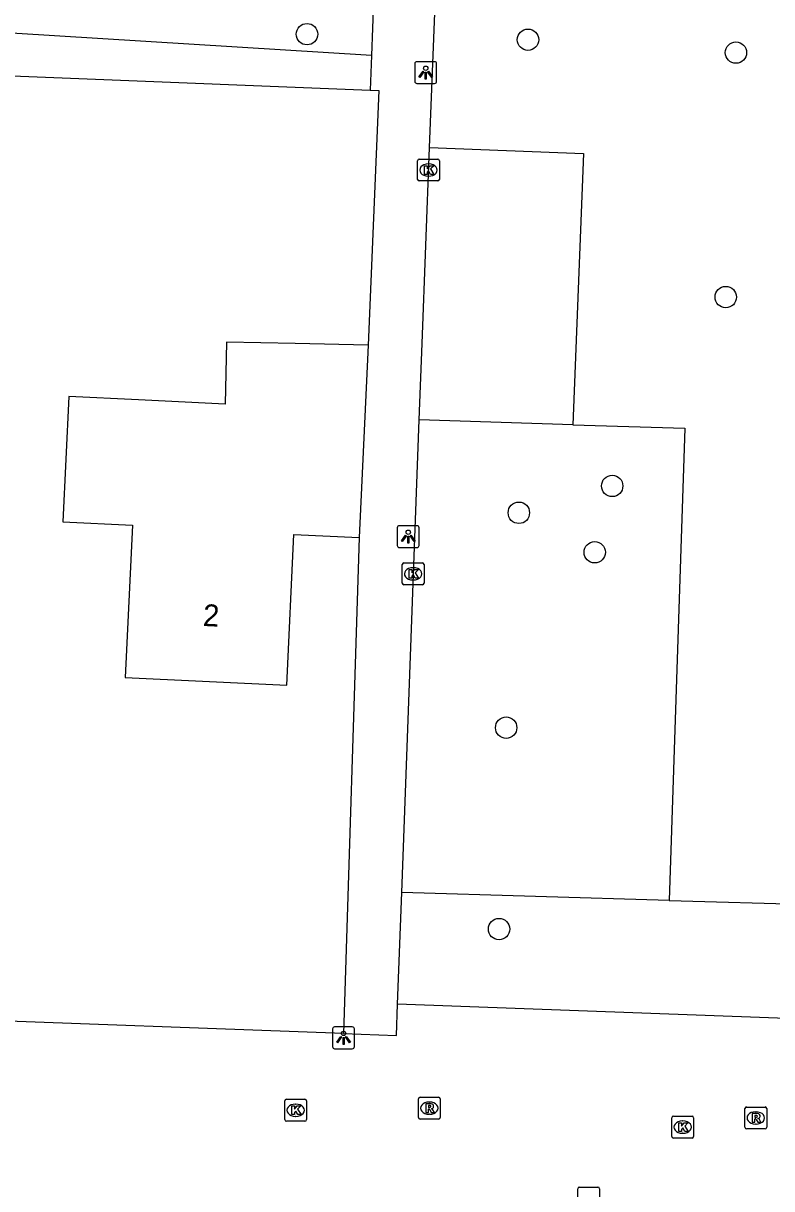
# Model space of a CAD drawing. Extents: x 160787 to 161428, y 386828 to 387483.
# Drawn here: x 160915.3 to 160949.5, y 387211.4 to 387264.6 of the extents above; entities that cross this region are included whole.
import ezdxf

# ---------------------------------------------------------------- set-up
doc = ezdxf.new("R2010")
doc.units = 0
for name, color, linetype in [('IMGEO_Boom', 7, 'Continuous'), ('IMGEO_Brandkraan', 7, 'Continuous'), ('IMGEO_Groenvoorziening', 7, 'Continuous'), ('IMGEO_Kolk', 7, 'Continuous'), ('IMGEO_Lichtpunt', 7, 'Continuous'), ('IMGEO_Pand', 7, 'Continuous'), ('IMGEO_Pand_nummerreeks', 7, 'Continuous'), ('IMGEO_Rijbaan_lokaal_open', 7, 'Continuous'), ('IMGEO_Rioolput', 7, 'Continuous'), ('IMGEO_Voetpad_open', 7, 'Continuous')]:
    doc.layers.add(name, color=color, linetype=linetype)

msp = doc.modelspace()

# ---------------------------------------------------------------- linework, layer by layer
at = {"layer": 'IMGEO_Boom'}
for centre in [(160928.289, 387264.145), (160938.393, 387263.891), (160947.9, 387263.301), (160947.437, 387252.125), (160942.243, 387243.494), (160937.975, 387242.266), (160941.445, 387240.462), (160937.395, 387232.444), (160937.07, 387223.236)]:
    msp.add_circle(centre, 0.489, dxfattribs=at)
at = {"layer": 'IMGEO_Brandkraan'}
for p, q in [((160940.665, 387210.519), (160940.665, 387211.371)), ((160940.74, 387211.445), (160941.592, 387211.445)), ((160941.666, 387211.371), (160941.666, 387210.519))]:
    msp.add_line(p, q, dxfattribs=at)
for points in [[(160940.665, 387210.519), (160940.665, 387211.371)], [(160940.74, 387211.445), (160941.592, 387211.445)], [(160941.666, 387211.371), (160941.666, 387210.519)]]:
    msp.add_lwpolyline(points, dxfattribs=at)
for centre, start, end in [((160940.742, 387211.369), 91.552, 178.448), ((160940.742, 387211.369), 91.552, 178.448), ((160941.59, 387211.369), 1.552, 88.448), ((160941.59, 387211.369), 1.552, 88.448)]:
    msp.add_arc(centre, 0.0765, start, end, dxfattribs=at)
at = {"layer": 'IMGEO_Groenvoorziening'}
for points in [[(160931.231, 387263.175), (160846.953, 387268.405), (160843.499, 387234.641)], [(160875.202, 387263.82), (160931.172, 387261.589)], [(160933.886, 387258.963), (160940.938, 387258.685), (160940.449, 387246.29)], [(160940.449, 387246.29), (160933.423, 387246.511)], [(160940.449, 387246.29), (160945.56, 387246.129), (160944.844, 387224.55)], [(160944.844, 387224.55), (160932.62, 387224.904)], [(160944.844, 387224.55), (160957.86, 387224.173), (160957.664, 387218.875)]]:
    msp.add_lwpolyline(points, dxfattribs=at)
at = {"layer": 'IMGEO_Kolk'}
for p, q in [((160933.343, 387257.508), (160933.343, 387258.36)), ((160933.418, 387258.434), (160934.27, 387258.434)), ((160934.344, 387258.36), (160934.344, 387257.508)), ((160933.831, 387258.214), (160933.856, 387258.214)), ((160934.27, 387257.434), (160933.418, 387257.434)), ((160933.854, 387257.654), (160933.829, 387257.654)), ((160932.641, 387239.052), (160932.641, 387239.904)), ((160932.716, 387239.978), (160933.568, 387239.978)), ((160933.129, 387239.758), (160933.154, 387239.758)), ((160933.642, 387239.904), (160933.642, 387239.052)), ((160933.152, 387239.198), (160933.127, 387239.198)), ((160933.568, 387238.978), (160932.716, 387238.978)), ((160927.269, 387214.53), (160927.269, 387215.382)), ((160927.344, 387215.456), (160928.196, 387215.456)), ((160927.757, 387215.236), (160927.782, 387215.236)), ((160928.27, 387215.382), (160928.27, 387214.53)), ((160927.78, 387214.676), (160927.755, 387214.676)), ((160945.042, 387214.686), (160945.894, 387214.686)), ((160928.196, 387214.456), (160927.344, 387214.456)), ((160944.967, 387213.76), (160944.967, 387214.612)), ((160945.455, 387214.466), (160945.48, 387214.466)), ((160945.968, 387214.612), (160945.968, 387213.76)), ((160945.894, 387213.686), (160945.042, 387213.686)), ((160945.478, 387213.906), (160945.453, 387213.906))]:
    msp.add_line(p, q, dxfattribs=at)
for points in [[(160933.343, 387257.508), (160933.343, 387258.36)], [(160933.418, 387258.434), (160934.27, 387258.434)], [(160934.344, 387258.36), (160934.344, 387257.508)], [(160933.664, 387258.134), (160933.787, 387258.134), (160933.787, 387257.983), (160933.917, 387258.134), (160934.081, 387258.134), (160933.935, 387257.983), (160934.088, 387257.734), (160933.936, 387257.734), (160933.851, 387257.898), (160933.787, 387257.831), (160933.787, 387257.734), (160933.664, 387257.734), (160933.664, 387258.134)], [(160934.27, 387257.434), (160933.418, 387257.434)], [(160932.641, 387239.052), (160932.641, 387239.904)], [(160932.716, 387239.978), (160933.568, 387239.978)], [(160933.642, 387239.904), (160933.642, 387239.052)], [(160932.962, 387239.678), (160933.085, 387239.678), (160933.085, 387239.527), (160933.215, 387239.678), (160933.379, 387239.678), (160933.233, 387239.527), (160933.386, 387239.278), (160933.234, 387239.278), (160933.149, 387239.442), (160933.085, 387239.375), (160933.085, 387239.278), (160932.962, 387239.278), (160932.962, 387239.678)], [(160933.568, 387238.978), (160932.716, 387238.978)], [(160927.269, 387214.53), (160927.269, 387215.382)], [(160927.344, 387215.456), (160928.196, 387215.456)], [(160928.27, 387215.382), (160928.27, 387214.53)], [(160927.59, 387215.156), (160927.713, 387215.156), (160927.713, 387215.005), (160927.843, 387215.156), (160928.007, 387215.156), (160927.861, 387215.005), (160928.014, 387214.756), (160927.862, 387214.756), (160927.777, 387214.92), (160927.713, 387214.853), (160927.713, 387214.756), (160927.59, 387214.756), (160927.59, 387215.156)], [(160945.042, 387214.686), (160945.894, 387214.686)], [(160928.196, 387214.456), (160927.344, 387214.456)], [(160944.967, 387213.76), (160944.967, 387214.612)], [(160945.288, 387214.386), (160945.411, 387214.386), (160945.411, 387214.235), (160945.541, 387214.386), (160945.705, 387214.386), (160945.559, 387214.235), (160945.712, 387213.986), (160945.56, 387213.986), (160945.475, 387214.15), (160945.411, 387214.083), (160945.411, 387213.986), (160945.288, 387213.986), (160945.288, 387214.386)], [(160945.968, 387214.612), (160945.968, 387213.76)], [(160945.894, 387213.686), (160945.042, 387213.686)]]:
    msp.add_lwpolyline(points, dxfattribs=at)
for centre, start, end in [((160933.42, 387258.358), 91.552, 178.448), ((160933.42, 387258.358), 91.552, 178.448), ((160934.268, 387258.358), 1.552, 88.448), ((160934.268, 387258.358), 1.552, 88.448), ((160933.42, 387257.51), 181.552, 268.448), ((160933.42, 387257.51), 181.552, 268.448), ((160934.268, 387257.51), 271.552, 358.448), ((160934.268, 387257.51), 271.552, 358.448), ((160932.718, 387239.902), 91.552, 178.448), ((160932.718, 387239.902), 91.552, 178.448), ((160933.566, 387239.902), 1.552, 88.448), ((160933.566, 387239.902), 1.552, 88.448), ((160932.718, 387239.054), 181.552, 268.448), ((160932.718, 387239.054), 181.552, 268.448), ((160933.566, 387239.054), 271.552, 358.448), ((160933.566, 387239.054), 271.552, 358.448), ((160927.346, 387215.38), 91.552, 178.448), ((160927.346, 387215.38), 91.552, 178.448), ((160928.194, 387215.38), 1.552, 88.448), ((160928.194, 387215.38), 1.552, 88.448), ((160945.044, 387214.61), 91.552, 178.448), ((160945.044, 387214.61), 91.552, 178.448), ((160945.892, 387214.61), 1.552, 88.448), ((160945.892, 387214.61), 1.552, 88.448), ((160927.346, 387214.532), 181.552, 268.448), ((160927.346, 387214.532), 181.552, 268.448), ((160928.194, 387214.532), 271.552, 358.448), ((160928.194, 387214.532), 271.552, 358.448), ((160945.044, 387213.762), 181.552, 268.448), ((160945.044, 387213.762), 181.552, 268.448), ((160945.892, 387213.762), 271.552, 358.448), ((160945.892, 387213.762), 271.552, 358.448)]:
    msp.add_arc(centre, 0.0765, start, end, dxfattribs=at)
for centre, major_axis, ratio, start_param, end_param in [((160933.83, 387257.934), (-0.387, 0.002), 0.722429, 4.712389, 7.853982), ((160933.855, 387257.934), (-0.39, 0.002), 0.717154, 1.570796, 4.712389), ((160933.128, 387239.478), (-0.387, 0.002), 0.722429, 4.712389, 7.853982), ((160933.153, 387239.478), (-0.39, 0.002), 0.717154, 1.570796, 4.712389), ((160927.756, 387214.956), (-0.387, 0.002), 0.722429, 4.712389, 7.853982), ((160927.781, 387214.956), (-0.39, 0.002), 0.717154, 1.570796, 4.712389), ((160945.454, 387214.186), (-0.387, 0.002), 0.722429, 4.712389, 7.853982), ((160945.479, 387214.186), (-0.39, 0.002), 0.717154, 1.570796, 4.712389)]:
    msp.add_ellipse(centre, major_axis=major_axis, ratio=ratio, start_param=start_param, end_param=end_param, dxfattribs=at)
at = {"layer": 'IMGEO_Lichtpunt'}
for p, q in [((160933.219, 387262.792), (160933.219, 387261.985)), ((160933.219, 387262.792), (160933.219, 387261.985)), ((160934.121, 387262.887), (160933.313, 387262.887)), ((160934.121, 387262.887), (160933.313, 387262.887)), ((160934.215, 387261.985), (160934.215, 387262.792)), ((160934.215, 387261.985), (160934.215, 387262.792)), ((160933.313, 387261.891), (160934.121, 387261.891)), ((160933.313, 387261.891), (160934.121, 387261.891)), ((160932.418, 387241.582), (160932.418, 387240.775)), ((160932.418, 387241.582), (160932.418, 387240.775)), ((160933.32, 387241.677), (160932.512, 387241.677)), ((160933.32, 387241.677), (160932.512, 387241.677)), ((160933.414, 387240.775), (160933.414, 387241.582)), ((160933.414, 387240.775), (160933.414, 387241.582)), ((160932.512, 387240.681), (160933.32, 387240.681)), ((160932.512, 387240.681), (160933.32, 387240.681)), ((160929.459, 387218.671), (160929.459, 387217.864)), ((160929.459, 387218.671), (160929.459, 387217.864)), ((160930.361, 387218.766), (160929.553, 387218.766)), ((160930.361, 387218.766), (160929.553, 387218.766)), ((160930.455, 387217.864), (160930.455, 387218.671)), ((160930.455, 387217.864), (160930.455, 387218.671)), ((160929.553, 387217.77), (160930.361, 387217.77)), ((160929.553, 387217.77), (160930.361, 387217.77))]:
    msp.add_line(p, q, dxfattribs=at)
for points in [[(160933.593, 387262.456), (160933.632, 387262.428), (160933.444, 387262.166), (160933.406, 387262.193), (160933.593, 387262.456)], [(160933.695, 387262.408), (160933.742, 387262.408), (160933.742, 387262.086), (160933.695, 387262.086), (160933.695, 387262.408)], [(160933.805, 387262.428), (160933.843, 387262.455), (160934.03, 387262.193), (160933.991, 387262.165), (160933.805, 387262.428)], [(160932.792, 387241.246), (160932.831, 387241.218), (160932.643, 387240.956), (160932.605, 387240.983), (160932.792, 387241.246)], [(160932.894, 387241.198), (160932.941, 387241.198), (160932.941, 387240.876), (160932.894, 387240.876), (160932.894, 387241.198)], [(160933.004, 387241.218), (160933.042, 387241.245), (160933.229, 387240.983), (160933.19, 387240.955), (160933.004, 387241.218)], [(160929.833, 387218.335), (160929.872, 387218.307), (160929.684, 387218.045), (160929.646, 387218.072), (160929.833, 387218.335)], [(160929.935, 387218.287), (160929.982, 387218.287), (160929.982, 387217.965), (160929.935, 387217.965), (160929.935, 387218.287)], [(160930.045, 387218.307), (160930.083, 387218.334), (160930.27, 387218.072), (160930.231, 387218.044), (160930.045, 387218.307)]]:
    msp.add_lwpolyline(points, dxfattribs=at)
for centre in [(160933.718, 387262.59), (160932.917, 387241.38), (160929.958, 387218.469)]:
    msp.add_circle(centre, 0.0994, dxfattribs=at)
for centre, start, end in [((160933.313, 387262.792), 90, 180), ((160933.313, 387262.792), 90, 180), ((160934.121, 387262.792), 0, 90), ((160934.121, 387262.792), 0, 90), ((160933.313, 387261.985), 180, 270), ((160933.313, 387261.985), 180, 270), ((160934.121, 387261.985), 270, 0), ((160934.121, 387261.985), 270, 360), ((160932.512, 387241.582), 90, 180), ((160932.512, 387241.582), 90, 180), ((160933.32, 387241.582), 0, 90), ((160933.32, 387241.582), 0, 90), ((160932.512, 387240.775), 180, 270), ((160932.512, 387240.775), 180, 270), ((160933.32, 387240.775), 270, 0), ((160933.32, 387240.775), 270, 360), ((160929.553, 387218.671), 90, 180), ((160929.553, 387218.671), 90, 180), ((160930.361, 387218.671), 0, 90), ((160930.361, 387218.671), 0, 90), ((160929.553, 387217.864), 180, 270), ((160929.553, 387217.864), 180, 270), ((160930.361, 387217.864), 270, 0), ((160930.361, 387217.864), 270, 360)]:
    msp.add_arc(centre, 0.0946, start, end, dxfattribs=at)
at = {"layer": 'IMGEO_Pand'}
for points in [[(160931.089, 387249.929), (160927.741, 387250), (160924.602, 387250.067), (160924.542, 387247.238), (160920.588, 387247.427), (160917.4, 387247.58), (160917.126, 387241.85), (160920.313, 387241.697), (160919.98, 387234.741), (160927.361, 387234.387), (160927.692, 387241.28), (160930.666, 387241.138)], [(160931.089, 387249.929), (160930.666, 387241.138)]]:
    msp.add_lwpolyline(points, dxfattribs=at)
at = {"layer": 'IMGEO_Rijbaan_lokaal_open'}
for points in [[(160929.958, 387218.468), (160932.38, 387218.38), (160932.431, 387219.808)], [(160957.664, 387218.875), (160932.431, 387219.808)], [(160929.958, 387218.468), (160911.695, 387219.13)]]:
    msp.add_lwpolyline(points, dxfattribs=at)
at = {"layer": 'IMGEO_Rioolput'}
for p, q in [((160933.381, 387214.625), (160933.381, 387215.477)), ((160933.456, 387215.551), (160934.308, 387215.551)), ((160933.869, 387215.331), (160933.894, 387215.331)), ((160934.382, 387215.477), (160934.382, 387214.625)), ((160933.892, 387214.771), (160933.867, 387214.771)), ((160948.309, 387214.179), (160948.309, 387215.031)), ((160948.384, 387215.105), (160949.236, 387215.105)), ((160948.797, 387214.885), (160948.822, 387214.885)), ((160949.31, 387215.031), (160949.31, 387214.179)), ((160934.308, 387214.551), (160933.456, 387214.551)), ((160948.82, 387214.325), (160948.795, 387214.325)), ((160949.236, 387214.105), (160948.384, 387214.105))]:
    msp.add_line(p, q, dxfattribs=at)
for points in [[(160933.381, 387214.625), (160933.381, 387215.477)], [(160933.456, 387215.551), (160934.308, 387215.551)], [(160933.97, 387215.249), (160933.718, 387215.251), (160933.718, 387214.851)], [(160934.382, 387215.477), (160934.382, 387214.625)], [(160933.718, 387214.851), (160933.842, 387214.851), (160933.842, 387215.013), (160933.853, 387215.013)], [(160933.896, 387215.17), (160933.842, 387215.17), (160933.842, 387215.089)], [(160933.842, 387215.089), (160933.894, 387215.089)], [(160933.9, 387214.984), (160933.971, 387214.851), (160934.111, 387214.851), (160934.046, 387214.977)], [(160948.309, 387214.179), (160948.309, 387215.031)], [(160948.384, 387215.105), (160949.236, 387215.105)], [(160948.898, 387214.803), (160948.646, 387214.805), (160948.646, 387214.405)], [(160948.824, 387214.724), (160948.77, 387214.724), (160948.77, 387214.643)], [(160949.31, 387215.031), (160949.31, 387214.179)], [(160934.308, 387214.551), (160933.456, 387214.551)], [(160948.646, 387214.405), (160948.77, 387214.405), (160948.77, 387214.567), (160948.781, 387214.567)], [(160948.77, 387214.643), (160948.822, 387214.643)], [(160948.828, 387214.538), (160948.899, 387214.405), (160949.039, 387214.405), (160948.974, 387214.531)], [(160949.236, 387214.105), (160948.384, 387214.105)]]:
    msp.add_lwpolyline(points, dxfattribs=at)
for centre, radius, start, end in [((160933.458, 387215.475), 0.0765, 91.552, 178.448), ((160933.458, 387215.475), 0.0765, 91.552, 178.448), ((160933.969, 387215.139), 0.109, 350.3612, 89.416), ((160934.306, 387215.475), 0.0765, 1.552, 88.448), ((160934.306, 387215.475), 0.0765, 1.552, 88.448), ((160933.852, 387214.96), 0.0533, 26.0293, 88.6989), ((160933.878, 387215.278), 0.19, 274.7715, 282.9687), ((160933.902, 387215.074), 0.0964, 77.0061, 93.1865), ((160933.916, 387215.131), 0.0378, 276.6634, 79.6772), ((160933.967, 387215.139), 0.112, 277.5842, 350.9817), ((160933.951, 387214.924), 0.108, 29.5134, 73.7905), ((160948.386, 387215.029), 0.0765, 91.552, 178.448), ((160948.386, 387215.029), 0.0765, 91.552, 178.448), ((160948.83, 387214.628), 0.0964, 77.0061, 93.1865), ((160948.844, 387214.685), 0.0378, 276.6634, 79.6772), ((160948.897, 387214.693), 0.109, 350.3612, 89.416), ((160948.895, 387214.693), 0.112, 277.5842, 350.9817), ((160949.234, 387215.029), 0.0765, 1.552, 88.448), ((160949.234, 387215.029), 0.0765, 1.552, 88.448), ((160933.458, 387214.627), 0.0765, 181.552, 268.448), ((160933.458, 387214.627), 0.0765, 181.552, 268.448), ((160934.306, 387214.627), 0.0765, 271.552, 358.448), ((160934.306, 387214.627), 0.0765, 271.552, 358.448), ((160948.386, 387214.181), 0.0765, 181.552, 268.448), ((160948.386, 387214.181), 0.0765, 181.552, 268.448), ((160948.78, 387214.514), 0.0533, 26.0293, 88.6989), ((160948.806, 387214.832), 0.19, 274.7715, 282.9687), ((160948.879, 387214.478), 0.108, 29.5134, 73.7905), ((160949.234, 387214.181), 0.0765, 271.552, 358.448), ((160949.234, 387214.181), 0.0765, 271.552, 358.448)]:
    msp.add_arc(centre, radius, start, end, dxfattribs=at)
for centre, major_axis, ratio, start_param, end_param in [((160933.868, 387215.051), (-0.387, 0.002), 0.722429, 4.712389, 7.853982), ((160933.893, 387215.051), (-0.39, 0.002), 0.717154, 1.570796, 4.712389), ((160948.796, 387214.605), (-0.387, 0.002), 0.722429, 4.712389, 7.853982), ((160948.821, 387214.605), (-0.39, 0.002), 0.717154, 1.570796, 4.712389)]:
    msp.add_ellipse(centre, major_axis=major_axis, ratio=ratio, start_param=start_param, end_param=end_param, dxfattribs=at)
at = {"layer": 'IMGEO_Voetpad_open'}
for points in [[(160933.886, 387258.963), (160934.584, 387276.634), (160934.589, 387276.713), (160934.607, 387276.842), (160934.636, 387276.969), (160934.677, 387277.092), (160934.729, 387277.212), (160934.791, 387277.327), (160934.863, 387277.435), (160934.944, 387277.537), (160935.034, 387277.631), (160935.132, 387277.717), (160935.238, 387277.794), (160935.35, 387277.86), (160935.467, 387277.917), (160935.589, 387277.963), (160935.715, 387277.998), (160935.843, 387278.021), (160935.973, 387278.033)], [(160931.324, 387265.674), (160931.231, 387263.175)], [(160931.231, 387263.175), (160931.172, 387261.589)], [(160931.172, 387261.589), (160931.574, 387261.573), (160931.089, 387249.929)], [(160933.423, 387246.511), (160933.553, 387250), (160933.886, 387258.963)], [(160932.62, 387224.904), (160933.423, 387246.511)], [(160930.666, 387241.138), (160929.958, 387218.468)], [(160932.431, 387219.808), (160932.62, 387224.904)]]:
    msp.add_lwpolyline(points, dxfattribs=at)

# ---------------------------------------------------------------- texts
at = {"layer": 'IMGEO_Pand_nummerreeks'}
msp.add_text('2', height=1, rotation=357.2555, dxfattribs=at).set_placement((160923.514, 387237.095))

doc.saveas('drawing.dxf')
